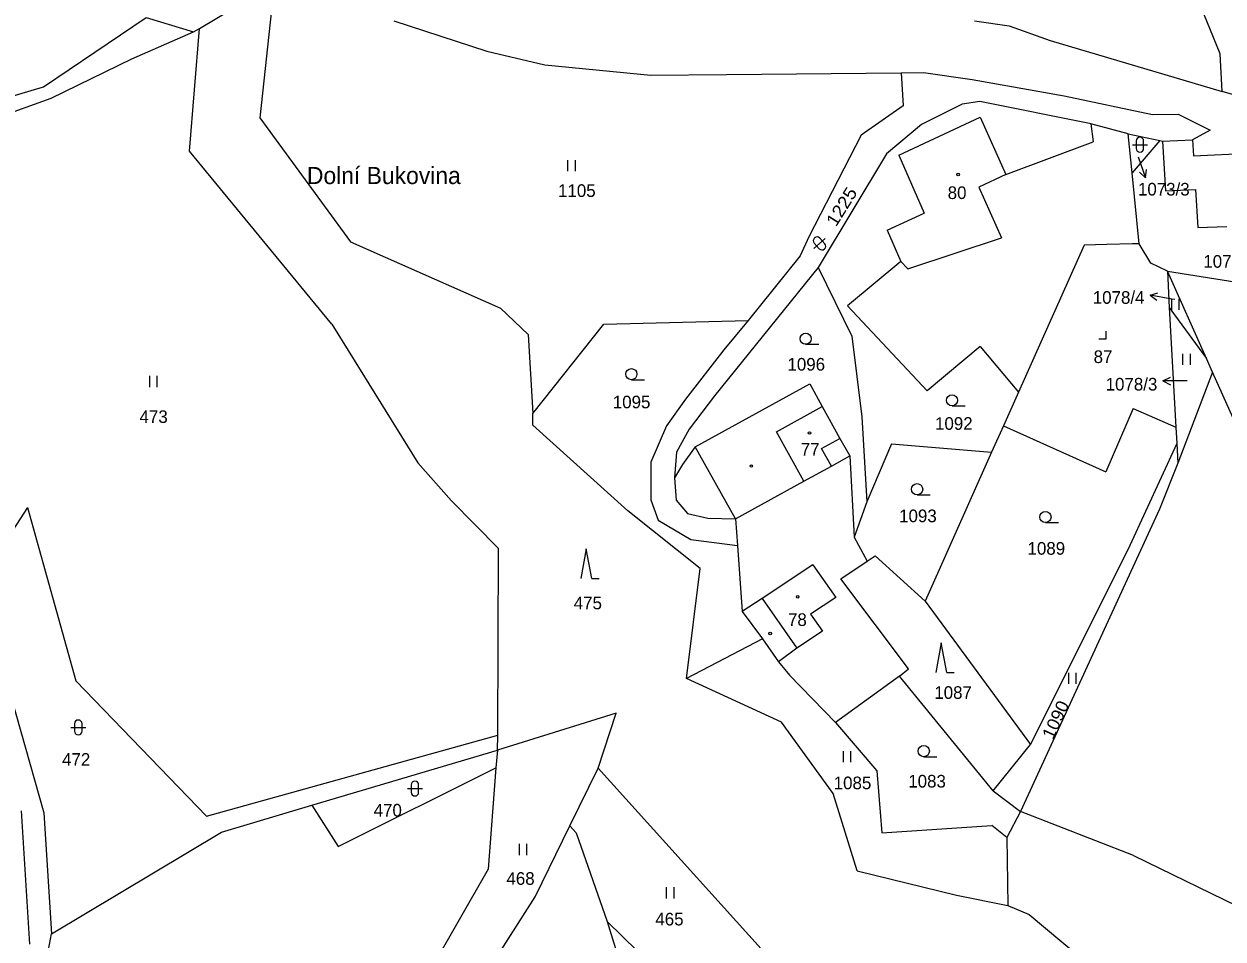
# Model space of a CAD drawing. Extents: x -744132 to -742433, y -984679 to -982287.
# Drawn here: x -742956.9 to -742795.7, y -983532.9 to -983409.8 of the extents above; entities that cross this region are included whole.
import ezdxf
from ezdxf.enums import TextEntityAlignment as Align

# ---------------------------------------------------------------- set-up
doc = ezdxf.new("R2010")
doc.units = 0
doc.header["$LTSCALE"] = 0.68
for name, color, linetype, lineweight in [('1', 7, 'Continuous', 25), ('3', 7, 'Continuous', 25), ('4', 7, 'Continuous', 13), ('5', 7, 'Continuous', 25), ('7', 7, 'Continuous', 13)]:
    doc.layers.add(name, color=color, linetype=linetype, lineweight=lineweight)
doc.layers.add('2', color=7, linetype='Continuous')

msp = doc.modelspace()

# ---------------------------------------------------------------- linework, layer by layer
at = {"layer": '1'}
for p, q in [((-742796.07, -983413.85), (-742800.93, -983401.85)), ((-742933.33, -983410.46), (-742923.27, -983404.41)), ((-742923.27, -983404.41), (-742925.2, -983422.45)), ((-742907.2, -983409.42), (-742894.67, -983413.5)), ((-742829.1, -983409.43), (-742824.43, -983410.09)), ((-742942.44, -983414.54), (-742934.16, -983410.91)), ((-742934.67, -983426.91), (-742933.33, -983410.46)), ((-742934.16, -983410.91), (-742933.33, -983410.46)), ((-742824.43, -983410.09), (-742818.93, -983412.04)), ((-742818.93, -983412.04), (-742795.79, -983418.93)), ((-742894.67, -983413.5), (-742886.88, -983415.31)), ((-742795.79, -983418.93), (-742796.07, -983413.85)), ((-742953.31, -983419.82), (-742942.44, -983414.54)), ((-742886.88, -983415.31), (-742872.64, -983416.71)), ((-742872.64, -983416.71), (-742862.45, -983416.63)), ((-742862.45, -983416.63), (-742838.94, -983416.38)), ((-742838.94, -983416.38), (-742835.96, -983416.37)), ((-742838.94, -983416.38), (-742838.71, -983420.84)), ((-742835.96, -983416.37), (-742829.42, -983417.29)), ((-742829.42, -983417.29), (-742817.05, -983419.49)), ((-742982.15, -983426.48), (-742954.34, -983418.3)), ((-742780.78, -983423.12), (-742795.79, -983418.93)), ((-742981.35, -983429.8), (-742953.31, -983419.82)), ((-742838.71, -983420.84), (-742844.32, -983424.76)), ((-742830.76, -983420.62), (-742836.23, -983423.36)), ((-742828.36, -983420.24), (-742830.76, -983420.62)), ((-742813.61, -983423.23), (-742828.36, -983420.24)), ((-742817.05, -983419.49), (-742805.16, -983422.01)), ((-742925.2, -983422.45), (-742913.01, -983439.12)), ((-742839.28, -983427.49), (-742828.33, -983422.38)), ((-742828.33, -983422.38), (-742824.9, -983430.06)), ((-742805.16, -983422.01), (-742801.69, -983421.94)), ((-742801.69, -983421.94), (-742797.4, -983424.1)), ((-742836.23, -983423.36), (-742840.91, -983427.28)), ((-742813.45, -983423.27), (-742813.61, -983423.23)), ((-742808.44, -983424.58), (-742813.45, -983423.27)), ((-742813.45, -983423.27), (-742813.13, -983425.68)), ((-742797.4, -983424.1), (-742799.79, -983425.41)), ((-742844.32, -983424.76), (-742851.39, -983438.47)), ((-742819.01, -983427.87), (-742813.13, -983425.68)), ((-742807.9, -983429.83), (-742808.44, -983424.58)), ((-742808.44, -983424.58), (-742804.17, -983425.52)), ((-742804.17, -983425.52), (-742807.9, -983429.83)), ((-742804.17, -983425.52), (-742803.79, -983425.6)), ((-742803.79, -983425.6), (-742799.79, -983425.41)), ((-742803.79, -983425.6), (-742803.38, -983432.28)), ((-742799.79, -983425.41), (-742799.65, -983427.56)), ((-742915.53, -983450.19), (-742934.67, -983426.91)), ((-742840.91, -983427.28), (-742850.1, -983442.57)), ((-742799.65, -983427.56), (-742787.82, -983427)), ((-742839.28, -983427.49), (-742835.87, -983435.25)), ((-742824.9, -983430.06), (-742819.01, -983427.87)), ((-742806.93, -983439.39), (-742807.9, -983429.83)), ((-742803.38, -983432.28), (-742799.36, -983432.09)), ((-742799.36, -983432.09), (-742799.05, -983437.21)), ((-742840.83, -983437.57), (-742835.87, -983435.25)), ((-742799.05, -983437.21), (-742795.17, -983437.05)), ((-742851.39, -983438.47), (-742852.55, -983441.02)), ((-742840.83, -983437.57), (-742839.02, -983441.76)), ((-742913.01, -983439.12), (-742892.87, -983448.06)), ((-742814.34, -983439.56), (-742823.18, -983459.32)), ((-742811.29, -983439.49), (-742814.34, -983439.56)), ((-742805.39, -983441.97), (-742806.93, -983439.39)), ((-742852.55, -983441.02), (-742859.52, -983449.69)), ((-742839.02, -983441.76), (-742846.16, -983447.72)), ((-742850.1, -983442.57), (-742864.06, -983459.81)), ((-742850.1, -983442.57), (-742845.61, -983451.82)), ((-742803.15, -983443.08), (-742805.39, -983441.97)), ((-742803.15, -983443.08), (-742802.89, -983447.94)), ((-742797.9, -983454.82), (-742803.15, -983443.08)), ((-742892.87, -983448.06), (-742889.15, -983451.57)), ((-742846.16, -983447.72), (-742835.48, -983459.14)), ((-742878.93, -983450.17), (-742859.52, -983449.69)), ((-742859.52, -983449.69), (-742862.8, -983453.62)), ((-742915.53, -983450.19), (-742903.98, -983468.85)), ((-742889.15, -983451.57), (-742888.49, -983462.22)), ((-742888.49, -983462.22), (-742878.93, -983450.17)), ((-742845.61, -983451.82), (-742844.26, -983462.67)), ((-742828.34, -983453.18), (-742835.48, -983459.14)), ((-742828.34, -983453.18), (-742823.18, -983459.32)), ((-742862.8, -983453.62), (-742867.98, -983460.27)), ((-742797.08, -983456.66), (-742797.9, -983454.82)), ((-742797.08, -983456.66), (-742801.75, -983468.88)), ((-742794.31, -983462.84), (-742797.08, -983456.66)), ((-742866.66, -983466.69), (-742851.23, -983458.22)), ((-742851.23, -983458.22), (-742849.57, -983461.26)), ((-742823.18, -983459.32), (-742825.2, -983463.85)), ((-742867.98, -983460.27), (-742870.54, -983463.85)), ((-742864.06, -983459.81), (-742867.48, -983464.31)), ((-742888.51, -983463.76), (-742888.49, -983462.22)), ((-742849.57, -983461.26), (-742847.19, -983465.54)), ((-742844.26, -983462.67), (-742843.58, -983474.09)), ((-742807.73, -983461.54), (-742811.44, -983470.06)), ((-742807.73, -983461.54), (-742802.01, -983464.06)), ((-742875.74, -983475.29), (-742888.51, -983463.76)), ((-742870.54, -983463.85), (-742872.64, -983468.75)), ((-742867.48, -983464.31), (-742869.19, -983467.42)), ((-742825.2, -983463.85), (-742826.81, -983467.41)), ((-742825.2, -983463.85), (-742811.44, -983470.06)), ((-742847.19, -983465.54), (-742845.87, -983467.91)), ((-742869.19, -983467.42), (-742869.46, -983470.83)), ((-742866.66, -983466.69), (-742868.39, -983469.07)), ((-742840.25, -983466.26), (-742843.58, -983474.09)), ((-742840.25, -983466.26), (-742826.81, -983467.41)), ((-742826.81, -983467.41), (-742835.75, -983487.45)), ((-742801.89, -983466.23), (-742808.19, -983479.93)), ((-742801.89, -983466.23), (-742801.75, -983468.88)), ((-742899.44, -983473.96), (-742903.98, -983468.85)), ((-742872.64, -983468.75), (-742872.64, -983473.8)), ((-742868.39, -983469.07), (-742869.46, -983470.83)), ((-742852.03, -983471.3), (-742848.34, -983469.27)), ((-742848.34, -983469.27), (-742845.87, -983467.91)), ((-742845.87, -983467.91), (-742845.27, -983478.82)), ((-742801.75, -983468.88), (-742804.22, -983475.07)), ((-742869.46, -983470.83), (-742869.24, -983473.85)), ((-742861.26, -983476.37), (-742852.03, -983471.3)), ((-742893.11, -983480.35), (-742899.44, -983473.96)), ((-742872.64, -983473.8), (-742871.63, -983476.52)), ((-742869.24, -983473.85), (-742867.68, -983475.63)), ((-742843.58, -983474.09), (-742845.27, -983478.82)), ((-742956.48, -983474.86), (-742963.11, -983485)), ((-742956.48, -983474.86), (-742949.99, -983498.13)), ((-742865.98, -983483.04), (-742875.74, -983475.29)), ((-742867.68, -983475.63), (-742864.95, -983476.29)), ((-742804.22, -983475.07), (-742822.9, -983515.72)), ((-742871.63, -983476.52), (-742867.23, -983479.14)), ((-742864.95, -983476.29), (-742861.26, -983476.37)), ((-742861.26, -983476.37), (-742860.99, -983479.94)), ((-742893.2, -983505.44), (-742893.11, -983480.35)), ((-742867.23, -983479.14), (-742860.99, -983479.94)), ((-742860.99, -983479.94), (-742860.33, -983488.83)), ((-742808.19, -983479.93), (-742821.55, -983506.7)), ((-742847.07, -983484.45), (-742843.54, -983482.05)), ((-742842.46, -983481.34), (-742835.75, -983487.45)), ((-742867.85, -983497.83), (-742865.98, -983483.04)), ((-742963.11, -983485), (-742954.27, -983515.9)), ((-742837.96, -983496.52), (-742847.07, -983484.45)), ((-742835.75, -983487.45), (-742821.55, -983506.7)), ((-742860.33, -983488.83), (-742857.6, -983492.5)), ((-742857.6, -983492.5), (-742867.85, -983497.83)), ((-742857.6, -983492.5), (-742855.46, -983495.57)), ((-742855.46, -983495.57), (-742853.98, -983497.39)), ((-742839.2, -983497.51), (-742837.96, -983496.52)), ((-742949.99, -983498.13), (-742932.41, -983516.33)), ((-742855.06, -983503.7), (-742867.85, -983497.83)), ((-742853.98, -983497.39), (-742847.8, -983503.76)), ((-742839.2, -983497.51), (-742847.8, -983503.76)), ((-742826.6, -983512.92), (-742839.2, -983497.51)), ((-742877.28, -983502.49), (-742893.27, -983507.48)), ((-742879.72, -983509.89), (-742877.28, -983502.49)), ((-742848.12, -983513.3), (-742855.06, -983503.7)), ((-742847.8, -983503.76), (-742842.21, -983510.26)), ((-742932.41, -983516.33), (-742893.2, -983505.44)), ((-742893.27, -983507.48), (-742893.2, -983505.44)), ((-742918.24, -983514.86), (-742893.27, -983507.48)), ((-742893.27, -983507.48), (-742893.48, -983509.83)), ((-742826.6, -983512.92), (-742821.55, -983506.7)), ((-742914.68, -983520.4), (-742893.48, -983509.83)), ((-742893.48, -983509.83), (-742894.51, -983523.48)), ((-742883.54, -983517.62), (-742879.72, -983509.89)), ((-742879.72, -983509.89), (-742854.13, -983538.21)), ((-742842.21, -983510.26), (-742841.57, -983518.56)), ((-742844.87, -983523.7), (-742848.12, -983513.3)), ((-742826.6, -983512.92), (-742822.9, -983515.72)), ((-742956.14, -983533.56), (-742957.26, -983515.6)), ((-742954.27, -983515.9), (-742953.26, -983532.14)), ((-742930.39, -983518.49), (-742918.24, -983514.86)), ((-742918.24, -983514.86), (-742914.68, -983520.4)), ((-742822.9, -983515.72), (-742824.76, -983519.19)), ((-742807.71, -983521.62), (-742822.9, -983515.72)), ((-742888.2, -983527.16), (-742883.54, -983517.62)), ((-742883.54, -983517.62), (-742882.67, -983518.57)), ((-742841.57, -983518.56), (-742826.78, -983517.58)), ((-742824.76, -983519.19), (-742826.78, -983517.58)), ((-742953.26, -983532.14), (-742930.39, -983518.49)), ((-742882.67, -983518.57), (-742878.49, -983530.5)), ((-742824.76, -983519.19), (-742824.59, -983528.33)), ((-742807.71, -983521.62), (-742773.47, -983538.27)), ((-742894.51, -983523.48), (-742902.53, -983537.48)), ((-742844.87, -983523.7), (-742831.53, -983526.97)), ((-742903.5, -983551.14), (-742888.2, -983527.16)), ((-742831.53, -983526.97), (-742824.59, -983528.33)), ((-742824.59, -983528.33), (-742821.72, -983529.55)), ((-742878.49, -983530.5), (-742873.4, -983547.18)), ((-742878.49, -983530.5), (-742862.24, -983546.4)), ((-742821.72, -983529.55), (-742815.15, -983535.07)), ((-742956.63, -983549.96), (-742953.26, -983532.14))]:
    msp.add_line(p, q, dxfattribs=at)
for points in [[(-742954.34, -983418.3), (-742940.5, -983408.97), (-742934.16, -983410.91)], [(-742806.93, -983439.39), (-742807.82, -983439.41), (-742811.29, -983439.49)], [(-742803.15, -983443.08), (-742785.59, -983445.86), (-742782.92, -983450.88)], [(-742802.89, -983447.94), (-742802.21, -983448.92), (-742797.9, -983454.82)], [(-742802.89, -983447.94), (-742802.01, -983464.06), (-742801.89, -983466.23)], [(-742845.27, -983478.82), (-742843.54, -983482.05), (-742842.46, -983481.34)]]:
    msp.add_lwpolyline(points, dxfattribs=at)
at = {"layer": '3'}
for p, q in [((-742807.341, -983425.561), (-742807.341, -983426.562)), ((-742806.339, -983426.562), (-742806.339, -983425.561)), ((-742807.841, -983426.061), (-742805.839, -983426.061)), ((-742883.771, -983429.63), (-742883.771, -983428.13)), ((-742882.77, -983429.63), (-742882.77, -983428.13)), ((-742850.682, -983440.008), (-742849.194, -983438.668)), ((-742849.231, -983439.375), (-742849.901, -983438.631)), ((-742850.645, -983439.301), (-742849.975, -983440.045)), ((-742802.551, -983448.27), (-742802.551, -983446.77)), ((-742801.55, -983448.27), (-742801.55, -983446.77)), ((-742851.803, -983452.9), (-742850.053, -983452.9)), ((-742801.051, -983455.66), (-742801.051, -983454.16)), ((-742800.05, -983455.66), (-742800.05, -983454.16)), ((-742940.021, -983458.64), (-742940.021, -983457.14)), ((-742939.02, -983458.64), (-742939.02, -983457.14)), ((-742875.243, -983457.66), (-742873.493, -983457.66)), ((-742832.113, -983461.18), (-742830.363, -983461.18)), ((-742836.813, -983473.13), (-742835.063, -983473.13)), ((-742819.553, -983476.87), (-742817.803, -983476.87)), ((-742880.56, -983484.4), (-742879.564, -983484.4)), ((-742832.81, -983497.02), (-742831.814, -983497.02)), ((-742816.421, -983498.55), (-742816.421, -983497.05)), ((-742815.42, -983498.55), (-742815.42, -983497.05)), ((-742950.641, -983504.411), (-742948.639, -983504.411)), ((-742950.141, -983503.911), (-742950.141, -983504.912)), ((-742949.139, -983504.912), (-742949.139, -983503.911)), ((-742846.731, -983509.09), (-742846.731, -983507.59)), ((-742845.73, -983509.09), (-742845.73, -983507.59)), ((-742835.913, -983508.34), (-742834.163, -983508.34)), ((-742905.361, -983512.621), (-742903.359, -983512.621)), ((-742904.861, -983512.121), (-742904.861, -983513.122)), ((-742903.859, -983513.122), (-742903.859, -983512.121)), ((-742890.311, -983521.56), (-742890.311, -983520.06)), ((-742889.31, -983521.56), (-742889.31, -983520.06)), ((-742870.511, -983527.39), (-742870.511, -983525.89)), ((-742869.51, -983527.39), (-742869.51, -983525.89))]:
    msp.add_line(p, q, dxfattribs=at)
for points in [[(-742812.381, -983452.14), (-742811.38, -983452.14), (-742811.38, -983451.14)], [(-742880.56, -983484.4), (-742881.31, -983480.4), (-742882.06, -983484.4)], [(-742832.81, -983497.02), (-742833.56, -983493.02), (-742834.31, -983497.02)]]:
    msp.add_lwpolyline(points, dxfattribs=at)
for centre in [(-742851.8029, -983452.1498), (-742875.2429, -983456.9098), (-742832.1129, -983460.4298), (-742836.8129, -983472.3798), (-742819.5529, -983476.1198), (-742835.9129, -983507.5898)]:
    msp.add_circle(centre, 0.75, dxfattribs=at)
for centre, start, end in [((-742806.84, -983425.5609), 0, 180), ((-742806.84, -983426.5609), 180, 359.98789), ((-742850.2731, -983438.966), 42, 222), ((-742849.604, -983439.7091), 222, 41.98789), ((-742949.64, -983503.9109), 0, 180), ((-742949.64, -983504.9109), 180, 359.98789), ((-742904.36, -983512.1209), 0, 180), ((-742904.36, -983513.1209), 180, 359.98789)]:
    msp.add_arc(centre, 0.5, start, end, dxfattribs=at)
at = {"layer": '4'}
for p, q in [((-742824.9, -983430.06), (-742828.52, -983431.78)), ((-742828.52, -983431.78), (-742825.48, -983438.59)), ((-742838.08, -983442.76), (-742825.48, -983438.59)), ((-742839.02, -983441.76), (-742838.08, -983442.76)), ((-742855.74, -983464.65), (-742849.57, -983461.26)), ((-742852.03, -983471.3), (-742855.74, -983464.65)), ((-742861.26, -983476.37), (-742866.66, -983466.69)), ((-742850.86, -983482.56), (-742857.65, -983487.09)), ((-742850.86, -983482.56), (-742847.74, -983486.95)), ((-742847.74, -983486.95), (-742851.16, -983489.2)), ((-742857.65, -983487.09), (-742860.33, -983488.83)), ((-742857.65, -983487.09), (-742852.98, -983493.77)), ((-742851.16, -983489.2), (-742849.55, -983491.46)), ((-742849.55, -983491.46), (-742852.98, -983493.77)), ((-742852.98, -983493.77), (-742855.46, -983495.57))]:
    msp.add_line(p, q, dxfattribs=at)
msp.add_lwpolyline([(-742848.34, -983469.27), (-742849.66, -983466.9), (-742847.19, -983465.54)], dxfattribs=at)
at = {"layer": '5'}
for centre in [(-742831.3068, -983430.0592), (-742851.2868, -983464.8192), (-742859.1068, -983469.2592), (-742852.8768, -983486.8592), (-742856.5868, -983491.7792)]:
    msp.add_circle(centre, 0.175, dxfattribs=at)
at = {"layer": '7'}
for p, q in [((-742806.103, -983430.517), (-742805.956, -983429.408)), ((-742805.485, -983446.289), (-742804.586, -983446.956)), ((-742803.751, -983457.83), (-742802.75, -983458.331))]:
    msp.add_line(p, q, dxfattribs=at)
for points in [[(-742807.08, -983427.68), (-742806.103, -983430.517), (-742806.902, -983429.734)], [(-742802.16, -983446.88), (-742802.53, -983446.81), (-742805.485, -983446.289), (-742804.412, -983445.97)], [(-742800.5, -983457.83), (-742800.75, -983457.83), (-742803.751, -983457.83), (-742802.75, -983457.329)]]:
    msp.add_lwpolyline(points, dxfattribs=at)

# ---------------------------------------------------------------- texts
at = {"layer": '2'}
for s, p in [('1105', (-742885.11, -983433.085)), ('80', (-742832.7, -983433.365)), ('1096', (-742854.25, -983456.435)), ('87', (-742813.07, -983455.415)), ('1095', (-742877.74, -983461.505)), ('473', (-742941.4, -983463.475)), ('1092', (-742834.4, -983464.395)), ('77', (-742852.46, -983467.865)), ('1093', (-742839.23, -983476.815)), ('1089', (-742821.96, -983481.185)), ('475', (-742883, -983488.525)), ('78', (-742854.18, -983490.765)), ('1087', (-742834.5, -983500.565)), ('472', (-742951.82, -983509.565)), ('1085', (-742848.03, -983512.715)), ('1083', (-742838, -983512.485)), ('470', (-742909.91, -983516.385)), ('468', (-742892.05, -983525.565)), ('465', (-742872.02, -983531.025))]:
    msp.add_text(s, height=1.7, dxfattribs=at).set_placement(p)
for s, rotation, width, p in [('1225', 58, 1.1, (-742847.719, -983437.195)), ('1090', 65, 1.05, (-742818.534, -983506.139))]:
    msp.add_text(s, height=1.7, rotation=rotation, dxfattribs=dict(at, width=width)).set_placement(p)
for s, p in [('1073/3', (-742803.63, -983432.895)), ('1073/1', (-742794.84, -983442.605))]:
    msp.add_text(s, height=1.7, dxfattribs=at).set_placement(p, align=Align.CENTER)
for s, p in [('1078/4', (-742806.229, -983447.452)), ('1078/3', (-742804.499, -983459.112))]:
    msp.add_text(s, height=1.7, dxfattribs=at).set_placement(p, align=Align.RIGHT)
at = {"layer": '7'}
msp.add_text('Dolní Bukovina', height=2.3, dxfattribs=at).set_placement((-742908.54, -983431.355), align=Align.CENTER)

doc.saveas('drawing.dxf')
